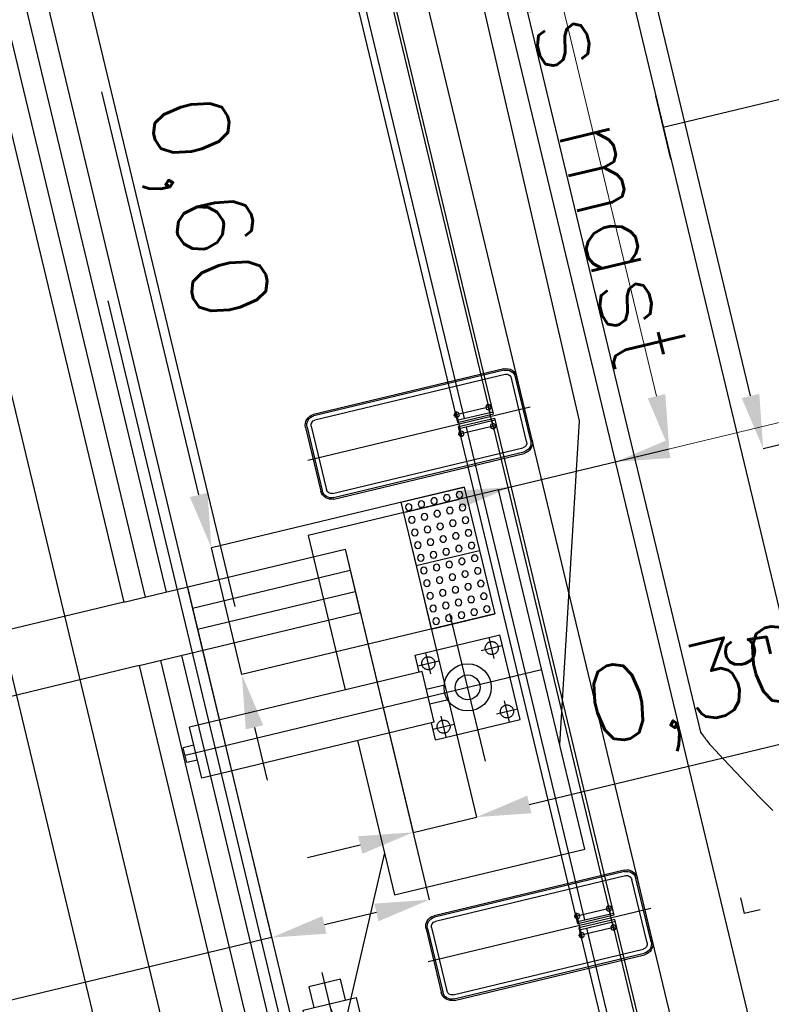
# Model space of a CAD drawing. Header units: millimetres. Extents: x 96940 to 101272, y 432237 to 434659.
# Tile 263 of 398: x 97305.25 to 97308.71, y 433538.09 to 433542.62. Entities that reach past the tile are written whole.
import ezdxf
from ezdxf.enums import TextEntityAlignment as Align

# ---------------------------------------------------------------- set-up
doc = ezdxf.new("R2010")
doc.units = ezdxf.units.MM
for name, pattern in [('CENTER', [35.225022, 22.015639, -4.403128, 4.403128, -4.403128]), ('DASHDOT', [25.4, 12.7, -6.35, 0, -6.35]), ('DASHED', [19.05, 12.7, -6.35])]:
    doc.linetypes.add(name, pattern=pattern)
for name, color, linetype in [('citadis', 7, 'Continuous'), ('Ondergrond_Nieuw_IP', 8, 'Continuous'), ('R_BN_T_N_Citadis', 2, 'Continuous'), ('R_BN_T_N_Halte_Blindengeleidelijn', 9, 'Continuous'), ('R_BN_T_N_Halte_DRI', 7, 'Continuous'), ('R_BN_T_N_Halte_Geleidepad_Markering', 9, 'Continuous'), ('R_BN_T_N_Halte_Geleidepad_Markering-maatvoering', 1, 'Continuous'), ('R_BN_T_N_Halte_Hekwerk', 7, 'Continuous'), ('R_BN_T_N_Halte_Hekwerk over het hele perron', 7, 'Continuous'), ('R_BN_T_N_Halte_Perron', 7, 'Continuous'), ('R_BN_T_N_Halte_Perron-Maatvoering', 7, 'Continuous'), ('R_BN_T_N_Kokersysteem trekput HA.2.340', 7, 'Continuous'), ('R_BN_T_N_Kokersysteem_laagspanning', 2, 'DASHED'), ('R_BN_T_N_Kokersysteem_signaal', 2, 'DASHDOT'), ('R_BN_T_N_Spoor', 3, 'Continuous'), ('R_BN_T_N_Verkanting_Maatvoering', 7, 'Continuous')]:
    doc.layers.add(name, color=color, linetype=linetype)
doc.layers.add('R_BN_N_T_Halte_Dreismast', color=7, linetype='Continuous', lineweight=25)
doc.styles.get("Standard").update_dxf_attribs({"font": 'romans.shx'})
doc.dimstyles.new('RET 1-500', dxfattribs={"dimtxt": 1, "dimasz": 1, "dimexe": 0.3, "dimexo": 0, "dimgap": 0.3, "dimtad": 1, "dimdec": 3, "dimzin": 1, "dimtxsty": 'Standard', "dimcen": 0, "dimclrd": 1, "dimclre": 1, "dimclrt": 7, "dimaunit": 2, "dimadec": 4, "dimazin": 0, "dimtfac": 1, "dimtdec": 3, "dimtofl": 0, "dimtmove": 0, "dimatfit": 0, "dimfxl": 1, "dimarcsym": 0})

# ---------------------------------------------------------------- blocks, each defined once
blk = doc.blocks.new('HA.2.340')
at = {"layer": 'R_BN_T_N_Kokersysteem trekput HA.2.340', "color": 1, "linetype": 'Continuous'}
for p, q in [((0, 0.2167), (0, -0.2167)), ((0.4086, 0), (-0.3776, 0))]:
    blk.add_line(p, q, dxfattribs=at)
at = {"layer": 'R_BN_T_N_Kokersysteem trekput HA.2.340'}
for p, q in [((0.075, 0.176), (-0.075, 0.176)), ((-0.075, 0.125), (-0.075, 0.176)), ((0.075, 0.125), (0.075, 0.176)), ((-0.075, -0.125), (-0.075, -0.176)), ((0.075, -0.125), (0.075, -0.176)), ((0.075, -0.176), (-0.075, -0.176))]:
    blk.add_line(p, q, dxfattribs=at)
blk.add_lwpolyline([(-0.23, -0.125), (0.23, -0.125), (0.23, 0.125), (-0.23, 0.125)], close=True, dxfattribs=at)
for points in [[(-0.23, -0.075), (-0.3275, -0.075), (-0.3275, 0.075), (-0.23, 0.075)], [(0.23, -0.075), (0.3275, -0.075), (0.3275, 0.075), (0.23, 0.075)]]:
    blk.add_lwpolyline(points, dxfattribs=at)
blk = doc.blocks.new('*U32')
at = {"layer": 'R_BN_T_N_Citadis', "color": 9}
for p, q in [((-31.2308, 1.2), (-31.3058, 1.2)), ((-31.3058, 1.125), (-31.3058, 1.2)), ((-27.8513, 0.7175), (-27.5513, 0.7175)), ((-27.7013, -0.7175), (-27.7013, 0.7175))]:
    blk.add_line(p, q, dxfattribs=at)
at = {"layer": 'R_BN_T_N_Citadis', "color": 9, "linetype": 'Continuous'}
for p, q in [((-30.4988, 1.1783), (-30.5099, 1.1729)), ((-30.4874, 1.1832), (-30.4988, 1.1783)), ((-30.4874, 1.1832), (-30.4761, 1.1878)), ((-30.4761, 1.1878), (-30.4749, 1.1882)), ((-30.4749, 1.1882), (-30.4692, 1.1904)), ((-30.4692, 1.1904), (-30.4613, 1.1935)), ((-30.4613, 1.1935), (-30.461, 1.1936)), ((-30.461, 1.1936), (-30.4592, 1.1944)), ((-30.4592, 1.1944), (-30.4575, 1.1952)), ((-30.4575, 1.1952), (-30.4476, 1.2)), ((-30.4476, 1.2), (-24.754, 1.2)), ((-30.5208, 1.1671), (-30.5922, 1.127)), ((-30.5099, 1.1729), (-30.5208, 1.1671)), ((-30.5922, 1.127), (-30.6634, 1.0863)), ((-30.8007, 1.0062), (-30.7342, 1.0452)), ((-30.6634, 1.0863), (-30.7342, 1.0452)), ((-30.856, 0.973), (-30.8007, 1.0062)), ((-30.8751, 0.9615), (-30.856, 0.9729)), ((-30.8567, 0.9725), (-30.856, 0.973))]:
    blk.add_line(p, q, dxfattribs=at)
at = {"layer": 'R_BN_T_N_Citadis', "color": 9, "linetype": 'Continuous', "width": 0.933333}
blk.add_text('5', height=0.2, rotation=180, dxfattribs=at).set_placement((-30.0517, 0.9037), align=Align.MIDDLE_LEFT)
blk = doc.blocks.new('FUNDERINGSVOET_KLEIN')
at = {"layer": 'R_BN_T_N_Halte_Hekwerk over het hele perron', "color": 1, "ltscale": 0.5}
for p, q in [((-0.15, 0), (0.15, 0)), ((-0.15, -0.007), (0.15, -0.007)), ((-0.15, -0.0263), (0.15, -0.0263)), ((-0.2, -0.95), (-0.2, -0.05)), ((-0.193, -0.95), (-0.193, -0.05)), ((-0.1737, -0.95), (-0.1737, -0.05)), ((0.1737, -0.05), (0.1737, -0.95)), ((0.193, -0.05), (0.193, -0.95)), ((0.2, -0.05), (0.2, -0.95)), ((0.15, -0.9737), (-0.15, -0.9737)), ((0.15, -0.993), (-0.15, -0.993)), ((0.15, -1), (-0.15, -1))]:
    blk.add_line(p, q, dxfattribs=at)
at = {"layer": 'R_BN_T_N_Halte_Hekwerk over het hele perron', "color": 1, "ltscale": 0.1}
for p, q in [((0, 0.0269), (0, -1.0262)), ((-0.06, -0.16), (0.06, -0.16)), ((-0.045, -0.145), (-0.045, -0.325)), ((0.045, -0.145), (0.045, -0.325)), ((-0.06, -0.31), (0.06, -0.31))]:
    blk.add_line(p, q, dxfattribs=at)
for centre in [(-0.045, -0.16), (0.045, -0.16), (-0.045, -0.31), (0.045, -0.31)]:
    blk.add_circle(centre, 0.012, dxfattribs=at)
at = {"layer": 'R_BN_T_N_Halte_Hekwerk over het hele perron', "color": 1, "ltscale": 0.5}
for centre, radius, start, end in [((-0.15, -0.05), 0.05, 90, 180), ((-0.15, -0.05), 0.043, 90, 180), ((-0.15, -0.05), 0.0237, 90, 180), ((0.15, -0.05), 0.05, 0, 90), ((0.15, -0.05), 0.043, 0, 90), ((0.15, -0.05), 0.0237, 0, 90), ((-0.15, -0.95), 0.05, 180, 270), ((-0.15, -0.95), 0.043, 180, 270), ((-0.15, -0.95), 0.0237, 180, 270), ((0.15, -0.95), 0.05, 270, 0), ((0.15, -0.95), 0.043, 270, 0), ((0.15, -0.95), 0.0237, 270, 0)]:
    blk.add_arc(centre, radius, start, end, dxfattribs=at)
blk = doc.blocks.new('DREIS')
at = {"layer": 'R_BN_N_T_Halte_Dreismast', "color": 1, "linetype": 'DASHED', "ltscale": 5}
for p, q in [((0, 0.85), (0, -0.85)), ((0.9, 0.85), (0, 0.85)), ((0.9, 0.12), (0.9, 0.85)), ((0.9, -0.85), (0.9, -0.12)), ((0, -0.85), (0.9, -0.85))]:
    blk.add_line(p, q, dxfattribs=at)
at = {"layer": 'R_BN_N_T_Halte_Dreismast', "color": 1, "linetype": 'CENTER', "ltscale": 0.2}
for p, q in [((0.35, 0.35), (0.35, -0.35)), ((1.6872, 0), (0, 0))]:
    blk.add_line(p, q, dxfattribs=at)
at = {"layer": 'R_BN_N_T_Halte_Dreismast'}
for p, q in [((0.15, 0.2), (0.15, -0.2)), ((0.55, 0.2), (0.15, 0.2)), ((0.2, 0.2), (0.2, 0.1)), ((0.55, 0.2), (0.55, 0.12)), ((0.5372, 0.12), (1.6368, 0.12)), ((0.5372, 0.12), (0.5372, -0.12)), ((1.6368, 0.12), (1.6368, -0.12)), ((0.45, 0.035), (0.5372, 0.035)), ((1.6368, 0.035), (1.6872, 0.035)), ((1.6872, 0.035), (1.6872, -0.035)), ((0.45, -0.035), (0.5372, -0.035)), ((1.6368, -0.035), (1.6872, -0.035)), ((0.5372, -0.12), (1.6368, -0.12)), ((0.55, -0.12), (0.55, -0.2)), ((0.55, -0.2), (0.15, -0.2))]:
    blk.add_line(p, q, dxfattribs=at)
at = {"layer": 'R_BN_N_T_Halte_Dreismast', "color": 1, "linetype": 'CENTER', "ltscale": 0.02}
for p, q in [((0.5, 0.2), (0.5, 0.1)), ((0.25, 0.15), (0.15, 0.15)), ((0.55, 0.15), (0.45, 0.15)), ((0.2, -0.1), (0.2, -0.2)), ((0.5, -0.1), (0.5, -0.2)), ((0.25, -0.15), (0.15, -0.15)), ((0.55, -0.15), (0.45, -0.15))]:
    blk.add_line(p, q, dxfattribs=at)
for centre in [(0.2, 0.15), (0.5, 0.15), (0.2, -0.15), (0.5, -0.15)]:
    blk.add_circle(centre, 0.03, dxfattribs=at)
at = {"layer": 'R_BN_N_T_Halte_Dreismast'}
for radius in [0.1085, 0.0571]:
    blk.add_circle((0.35, 0), radius, dxfattribs=at)
blk = doc.blocks.new('Markering geleidepad')
at = {"layer": 'R_BN_T_N_Halte_Geleidepad_Markering'}
for p, q in [((0, 0.3), (0.3, 0.3)), ((0, 0.3), (0, 0)), ((0, 0.3), (0.3, 0.3)), ((0.3, 0.3), (0.3, 0)), ((0.3, 0.3), (0.3, 0)), ((0.3, 0.3), (0.3, 0)), ((0, 0), (0.3, 0))]:
    blk.add_line(p, q, dxfattribs=at)
for centre in [(0.03, 0.27), (0.09, 0.27), (0.15, 0.27), (0.21, 0.27), (0.27, 0.27), (0.03, 0.21), (0.09, 0.21), (0.15, 0.21), (0.21, 0.21), (0.27, 0.21), (0.03, 0.15), (0.09, 0.15), (0.15, 0.15), (0.21, 0.15), (0.27, 0.15), (0.03, 0.09), (0.09, 0.09), (0.15, 0.09), (0.21, 0.09), (0.27, 0.09), (0.03, 0.03), (0.09, 0.03), (0.15, 0.03), (0.21, 0.03), (0.27, 0.03)]:
    blk.add_circle(centre, 0.015, dxfattribs=at)
blk = doc.blocks.new('*D177')
at = {"layer": 'Defpoints', "color": 0, "transparency": 16777216}
for p in [(97296.6348, 433569.8182), (97251.8443, 433559.0453), (97321.432, 433466.7187)]:
    blk.add_point(p, dxfattribs=at)
at = {"layer": 'R_BN_T_N_Verkanting_Maatvoering', "color": 1, "lineweight": -2, "transparency": 16777216}
for p, q in [((97296.6348, 433569.8182), (97251.5526, 433558.9751)), ((97276.4076, 433456.9181), (97252.0781, 433558.073)), ((97321.432, 433466.7187), (97276.3498, 433455.8757))]:
    blk.add_line(p, q, dxfattribs=at)
at = {"layer": 'R_BN_T_N_Verkanting_Maatvoering', "color": 1, "transparency": 16777216}
for points in [[(97252.2402, 433558.112), (97251.9161, 433558.034), (97251.8443, 433559.0453)], [(97276.5696, 433456.9571), (97276.2455, 433456.8791), (97276.6414, 433455.9458)]]:
    blk.add_solid(points, dxfattribs=at)
at = {"layer": 'R_BN_T_N_Verkanting_Maatvoering', "color": 7, "transparency": 16777216, "insert": (97262.7953, 433517.6477), "char_height": 1, "attachment_point": 5, "rotation": 283.5237}
blk.add_mtext('In deze zone 1cm verkanting toepassen', dxfattribs=at)
blk = doc.blocks.new('*D294')
at = {"layer": 'Defpoints', "color": 0, "transparency": 16777216}
for p in [(97300.8515, 433571.4174), (97300.0661, 433571.2288), (97307.4559, 433540.4572)]:
    blk.add_point(p, dxfattribs=at)
at = {"layer": 'R_BN_T_N_Halte_Perron-Maatvoering', "color": 1, "lineweight": -2, "transparency": 16777216}
for p, q in [((97300.0661, 433571.2288), (97300.8515, 433571.4174)), ((97307.4559, 433540.4572), (97308.2412, 433540.6458))]:
    blk.add_line(p, q, dxfattribs=at)
at = {"layer": 'R_BN_T_N_Halte_Perron-Maatvoering', "color": 1, "lineweight": 9, "transparency": 16777216}
blk.add_line((97308.1829, 433540.8888), (97300.9098, 433571.1743), dxfattribs=at)
at = {"layer": 'R_BN_T_N_Halte_Perron-Maatvoering', "color": 1, "transparency": 16777216}
for points in [[(97300.9504, 433571.184), (97300.8693, 433571.1645), (97300.8515, 433571.4174)], [(97308.2234, 433540.8986), (97308.1424, 433540.8791), (97308.2412, 433540.6458)]]:
    blk.add_solid(points, dxfattribs=at)
at = {"layer": 'R_BN_T_N_Halte_Perron-Maatvoering', "color": 7, "transparency": 16777216, "insert": (97306.6069, 433548.7719), "char_height": 0.35, "attachment_point": 5, "rotation": 283.5038}
blk.add_mtext('31,65', dxfattribs=at)
blk = doc.blocks.new('*D295')
at = {"layer": 'Defpoints', "color": 0, "transparency": 16777216}
for p in [(97307.9948, 433540.5866), (97307.9948, 433540.5866), (97307.5135, 433540.471)]:
    blk.add_point(p, dxfattribs=at)
at = {"layer": 'R_BN_T_N_Halte_Perron-Maatvoering', "color": 1, "lineweight": 9, "transparency": 16777216}
for p, q in [((97308.2379, 433540.6449), (97310.3238, 433541.1459)), ((97307.5135, 433540.471), (97307.9948, 433540.5866)), ((97307.2704, 433540.4126), (97307.0273, 433540.3542))]:
    blk.add_line(p, q, dxfattribs=at)
at = {"layer": 'R_BN_T_N_Halte_Perron-Maatvoering', "color": 1, "lineweight": -2, "transparency": 16777216}
for p, q in [((97307.9948, 433540.5866), (97307.9948, 433540.5866)), ((97307.5135, 433540.471), (97307.5135, 433540.471))]:
    blk.add_line(p, q, dxfattribs=at)
at = {"layer": 'R_BN_T_N_Halte_Perron-Maatvoering', "color": 1, "transparency": 16777216}
for points in [[(97308.2281, 433540.6855), (97308.2476, 433540.6044), (97307.9948, 433540.5866)], [(97307.2606, 433540.4531), (97307.2801, 433540.3721), (97307.5135, 433540.471)]]:
    blk.add_solid(points, dxfattribs=at)
at = {"layer": 'R_BN_T_N_Halte_Perron-Maatvoering', "color": 7, "transparency": 16777216, "insert": (97309.636, 433541.2978), "char_height": 0.35, "attachment_point": 5, "rotation": 13.5038}
blk.add_mtext('0,50', dxfattribs=at)
blk = doc.blocks.new('*D318')
at = {"layer": 'Defpoints', "color": 0, "transparency": 16777216}
for p in [(97307.9754, 433573.1282), (97332.3871, 433507.0067), (97324.3197, 433505.0693)]:
    blk.add_point(p, dxfattribs=at)
at = {"layer": 'R_BN_T_N_Halte_Perron-Maatvoering', "color": 1, "lineweight": -2, "transparency": 16777216}
for p, q in [((97307.9754, 433573.1282), (97316.0428, 433575.0655)), ((97324.3197, 433505.0693), (97332.3871, 433507.0067))]:
    blk.add_line(p, q, dxfattribs=at)
at = {"layer": 'R_BN_T_N_Halte_Perron-Maatvoering', "color": 1, "lineweight": 9, "transparency": 16777216}
blk.add_line((97316.1012, 433574.8225), (97332.3287, 433507.2498), dxfattribs=at)
at = {"layer": 'R_BN_T_N_Halte_Perron-Maatvoering', "color": 1, "transparency": 16777216}
for points in [[(97316.1417, 433574.8322), (97316.0606, 433574.8127), (97316.0428, 433575.0655)], [(97332.3692, 433507.2595), (97332.2882, 433507.24), (97332.3871, 433507.0067)]]:
    blk.add_solid(points, dxfattribs=at)
at = {"layer": 'R_BN_T_N_Halte_Perron-Maatvoering', "color": 7, "transparency": 16777216, "insert": (97324.0374, 433542.9531), "char_height": 0.35, "attachment_point": 5, "rotation": 283.5038}
blk.add_mtext('70.00', dxfattribs=at)
blk = doc.blocks.new('*D374')
at = {"layer": 'Defpoints', "color": 0, "transparency": 16777216}
for p in [(97305.3314, 433565.2952), (97302.8949, 433564.7101), (97311.1102, 433541.2319)]:
    blk.add_point(p, dxfattribs=at)
at = {"layer": 'R_BN_T_N_Halte_Geleidepad_Markering-maatvoering', "color": 1, "lineweight": -2, "transparency": 16777216}
for p, q in [((97305.3314, 433565.2952), (97302.8949, 433564.7101)), ((97308.6153, 433540.8899), (97302.9533, 433564.467)), ((97311.1102, 433541.2319), (97308.6737, 433540.6468))]:
    blk.add_line(p, q, dxfattribs=at)
at = {"layer": 'R_BN_T_N_Halte_Geleidepad_Markering-maatvoering', "color": 1, "transparency": 16777216}
for points in [[(97302.9938, 433564.4767), (97302.9127, 433564.4572), (97302.8949, 433564.7101)], [(97308.6558, 433540.8996), (97308.5748, 433540.8801), (97308.6737, 433540.6468)]]:
    blk.add_solid(points, dxfattribs=at)
at = {"layer": 'R_BN_T_N_Halte_Geleidepad_Markering-maatvoering', "color": 7, "transparency": 16777216, "insert": (97306.1573, 433552.4455), "char_height": 0.35, "attachment_point": 5, "rotation": 283.5038}
blk.add_mtext('24,75', dxfattribs=at)
blk = doc.blocks.new('*D417')
at = {"layer": 'Defpoints', "color": 0, "transparency": 16777216}
for p in [(97298.32, 433570.8094), (97295.8834, 433570.2243), (97305.7331, 433539.9406)]:
    blk.add_point(p, dxfattribs=at)
at = {"layer": 'R_BN_T_N_Halte_Geleidepad_Markering-maatvoering', "color": 1, "lineweight": -2, "transparency": 16777216}
for p, q in [((97298.32, 433570.8094), (97295.8834, 433570.2243)), ((97303.2382, 433539.5985), (97295.9418, 433569.9812)), ((97305.7331, 433539.9406), (97303.2966, 433539.3554))]:
    blk.add_line(p, q, dxfattribs=at)
at = {"layer": 'R_BN_T_N_Halte_Geleidepad_Markering-maatvoering', "color": 1, "transparency": 16777216}
for points in [[(97295.9823, 433569.9909), (97295.9013, 433569.9715), (97295.8834, 433570.2243)], [(97303.2787, 433539.6083), (97303.1977, 433539.5888), (97303.2966, 433539.3554)]]:
    blk.add_solid(points, dxfattribs=at)
at = {"layer": 'R_BN_T_N_Halte_Geleidepad_Markering-maatvoering', "color": 7, "transparency": 16777216, "insert": (97300.3601, 433552.9035), "char_height": 0.35, "attachment_point": 5, "rotation": 283.5038}
blk.add_mtext('31,75', dxfattribs=at)
blk = doc.blocks.new('*D431')
at = {"layer": 'Defpoints', "color": 0, "transparency": 16777216}
for p in [(97305.7331, 433539.9406), (97305.8032, 433539.6489), (97304.0101, 433539.5268)]:
    blk.add_point(p, dxfattribs=at)
at = {"layer": 'R_BN_T_N_Halte_Geleidepad_Markering-maatvoering', "color": 1, "lineweight": -2, "transparency": 16777216}
for p, q in [((97303.9517, 433539.7699), (97303.4146, 433542.0063)), ((97305.7331, 433539.9406), (97304.0101, 433539.5268)), ((97305.8032, 433539.6489), (97304.0801, 433539.2351)), ((97304.0801, 433539.2351), (97304.0101, 433539.5268)), ((97304.1385, 433538.992), (97304.1969, 433538.7489))]:
    blk.add_line(p, q, dxfattribs=at)
at = {"layer": 'R_BN_T_N_Halte_Geleidepad_Markering-maatvoering', "color": 1, "transparency": 16777216}
for points in [[(97303.9922, 433539.7796), (97303.9112, 433539.7602), (97304.0101, 433539.5268)], [(97304.179, 433539.0017), (97304.098, 433538.9823), (97304.0801, 433539.2351)]]:
    blk.add_solid(points, dxfattribs=at)
at = {"layer": 'R_BN_T_N_Halte_Geleidepad_Markering-maatvoering', "color": 7, "transparency": 16777216, "insert": (97303.9538, 433541.0816), "char_height": 0.35, "attachment_point": 5, "rotation": 283.5038}
blk.add_mtext('{\\Famgdt;o} 0,30', dxfattribs=at)
blk = doc.blocks.new('*D429')
at = {"layer": 'Defpoints', "color": 0, "transparency": 16777216}
for p in [(97307.2984, 433540.4708), (97306.1351, 433540.1914), (97307.4385, 433539.8873)]:
    blk.add_point(p, dxfattribs=at)
at = {"layer": 'R_BN_T_N_Halte_Geleidepad_Markering-maatvoering', "color": 1, "lineweight": -2, "transparency": 16777216}
for p, q in [((97306.0767, 433540.4345), (97305.6311, 433542.2901)), ((97307.2984, 433540.4708), (97306.1351, 433540.1914)), ((97306.2752, 433539.608), (97306.1351, 433540.1914)), ((97307.4385, 433539.8873), (97306.2752, 433539.608)), ((97306.3336, 433539.3649), (97306.392, 433539.1218))]:
    blk.add_line(p, q, dxfattribs=at)
at = {"layer": 'R_BN_T_N_Halte_Geleidepad_Markering-maatvoering', "color": 1, "transparency": 16777216}
for points in [[(97306.1173, 433540.4442), (97306.0362, 433540.4248), (97306.1351, 433540.1914)], [(97306.3741, 433539.3746), (97306.2931, 433539.3552), (97306.2752, 433539.608)]]:
    blk.add_solid(points, dxfattribs=at)
at = {"layer": 'R_BN_T_N_Halte_Geleidepad_Markering-maatvoering', "color": 7, "transparency": 16777216, "insert": (97306.0788, 433541.7462), "char_height": 0.35, "attachment_point": 5, "rotation": 283.5038}
blk.add_mtext('0,60', dxfattribs=at)
blk = doc.blocks.new('*D430')
at = {"layer": 'Defpoints', "color": 0, "transparency": 16777216}
for p in [(97306.75, 433540.1848), (97306.0248, 433540.0106), (97306.4122, 433538.3974)]:
    blk.add_point(p, dxfattribs=at)
at = {"layer": 'R_BN_T_N_Halte_Geleidepad_Markering-maatvoering', "color": 1, "lineweight": -2, "transparency": 16777216}
for p, q in [((97306.75, 433540.1848), (97307.1374, 433538.5716)), ((97306.0248, 433540.0106), (97306.4122, 433538.3974)), ((97306.8943, 433538.5132), (97306.6553, 433538.4558)), ((97306.4122, 433538.3974), (97303.6864, 433537.7428))]:
    blk.add_line(p, q, dxfattribs=at)
at = {"layer": 'R_BN_T_N_Halte_Geleidepad_Markering-maatvoering', "color": 1, "transparency": 16777216}
for points in [[(97306.8846, 433538.5537), (97306.9041, 433538.4727), (97307.1374, 433538.5716)], [(97306.6456, 433538.4963), (97306.665, 433538.4153), (97306.4122, 433538.3974)]]:
    blk.add_solid(points, dxfattribs=at)
at = {"layer": 'R_BN_T_N_Halte_Geleidepad_Markering-maatvoering', "color": 7, "transparency": 16777216, "insert": (97304.2302, 433538.1905), "char_height": 0.35, "attachment_point": 5, "rotation": 13.5038}
blk.add_mtext('0,75', dxfattribs=at)
blk = doc.blocks.new('*D432')
at = {"layer": 'Defpoints', "color": 0, "transparency": 16777216}
for p in [(97305.8032, 433539.6489), (97313.3314, 433508.3007), (97310.9253, 433507.7229)]:
    blk.add_point(p, dxfattribs=at)
at = {"layer": 'R_BN_T_N_Halte_Geleidepad_Markering-maatvoering', "color": 1, "lineweight": -2, "transparency": 16777216}
for p, q in [((97305.8032, 433539.6489), (97303.397, 433539.071)), ((97303.4554, 433538.828), (97310.8669, 433507.966)), ((97313.3314, 433508.3007), (97310.9253, 433507.7229))]:
    blk.add_line(p, q, dxfattribs=at)
at = {"layer": 'R_BN_T_N_Halte_Geleidepad_Markering-maatvoering', "color": 1, "transparency": 16777216}
for points in [[(97303.4959, 433538.8377), (97303.4149, 433538.8182), (97303.397, 433539.071)], [(97310.9074, 433507.9757), (97310.8264, 433507.9562), (97310.9253, 433507.7229)]]:
    blk.add_solid(points, dxfattribs=at)
at = {"layer": 'R_BN_T_N_Halte_Geleidepad_Markering-maatvoering', "color": 7, "transparency": 16777216, "insert": (97310.1052, 433512.4581), "char_height": 0.35, "attachment_point": 5, "rotation": 283.5038}
blk.add_mtext('32,24', dxfattribs=at)
blk = doc.blocks.new('*D568')
at = {"layer": 'Defpoints', "color": 0, "transparency": 16777216}
for p in [(97312.9132, 433574.314), (97305.8363, 433572.6145), (97313.226, 433541.8429)]:
    blk.add_point(p, dxfattribs=at)
at = {"layer": 'R_BN_T_N_Halte_Perron-Maatvoering', "color": 1, "lineweight": -2, "transparency": 16777216}
for p, q in [((97305.8363, 433572.6145), (97312.9132, 433574.314)), ((97313.226, 433541.8429), (97320.3029, 433543.5424))]:
    blk.add_line(p, q, dxfattribs=at)
at = {"layer": 'R_BN_T_N_Halte_Perron-Maatvoering', "color": 1, "lineweight": 9, "transparency": 16777216}
blk.add_line((97320.2446, 433543.7855), (97312.9715, 433574.0709), dxfattribs=at)
at = {"layer": 'R_BN_T_N_Halte_Perron-Maatvoering', "color": 1, "transparency": 16777216}
for points in [[(97313.012, 433574.0806), (97312.931, 433574.0611), (97312.9132, 433574.314)], [(97320.2851, 433543.7952), (97320.204, 433543.7757), (97320.3029, 433543.5424)]]:
    blk.add_solid(points, dxfattribs=at)
at = {"layer": 'R_BN_T_N_Halte_Perron-Maatvoering', "color": 7, "transparency": 16777216, "insert": (97319.5337, 433548.0659), "char_height": 0.35, "attachment_point": 5, "rotation": 283.5038}
blk.add_mtext('31,65', dxfattribs=at)
blk = doc.blocks.new('*D569')
at = {"layer": 'Defpoints', "color": 0, "transparency": 16777216}
for p in [(97315.0817, 433574.8347), (97306.0307, 433572.6612), (97314.5883, 433537.0269)]:
    blk.add_point(p, dxfattribs=at)
at = {"layer": 'R_BN_T_N_Halte_Perron-Maatvoering', "color": 1, "lineweight": -2, "transparency": 16777216}
for p, q in [((97306.0307, 433572.6612), (97315.0817, 433574.8347)), ((97314.5883, 433537.0269), (97323.6392, 433539.2005))]:
    blk.add_line(p, q, dxfattribs=at)
at = {"layer": 'R_BN_T_N_Halte_Perron-Maatvoering', "color": 1, "lineweight": 9, "transparency": 16777216}
blk.add_line((97323.5809, 433539.4436), (97315.1401, 433574.5917), dxfattribs=at)
at = {"layer": 'R_BN_T_N_Halte_Perron-Maatvoering', "color": 1, "transparency": 16777216}
for points in [[(97315.1806, 433574.6014), (97315.0996, 433574.5819), (97315.0817, 433574.8347)], [(97323.6214, 433539.4533), (97323.5404, 433539.4338), (97323.6392, 433539.2005)]]:
    blk.add_solid(points, dxfattribs=at)
at = {"layer": 'R_BN_T_N_Halte_Perron-Maatvoering', "color": 7, "transparency": 16777216, "insert": (97322.8365, 433543.8635), "char_height": 0.35, "attachment_point": 5, "rotation": 283.5038}
blk.add_mtext('36,65', dxfattribs=at)
blk = doc.blocks.new('*D575')
at = {"layer": 'Defpoints', "color": 0, "transparency": 16777216}
for p in [(97307.0417, 433540.2548), (97306.75, 433540.1848), (97307.3546, 433538.9518)]:
    blk.add_point(p, dxfattribs=at)
at = {"layer": 'R_BN_T_N_Halte_Geleidepad_Markering-maatvoering', "color": 1, "lineweight": -2, "transparency": 16777216}
for p, q in [((97307.0417, 433540.2548), (97307.3546, 433538.9518)), ((97306.75, 433540.1848), (97307.0629, 433538.8818)), ((97307.5977, 433539.0102), (97309.0725, 433539.3644)), ((97307.0629, 433538.8818), (97307.3546, 433538.9518)), ((97306.8198, 433538.8234), (97306.5768, 433538.765))]:
    blk.add_line(p, q, dxfattribs=at)
at = {"layer": 'R_BN_T_N_Halte_Geleidepad_Markering-maatvoering', "color": 1, "transparency": 16777216}
for points in [[(97307.588, 433539.0507), (97307.6075, 433538.9697), (97307.3546, 433538.9518)], [(97306.8101, 433538.8639), (97306.8296, 433538.7829), (97307.0629, 433538.8818)]]:
    blk.add_solid(points, dxfattribs=at)
at = {"layer": 'R_BN_T_N_Halte_Geleidepad_Markering-maatvoering', "color": 7, "transparency": 16777216, "insert": (97308.3846, 433539.5163), "char_height": 0.35, "attachment_point": 5, "rotation": 13.5038}
blk.add_mtext('0,30', dxfattribs=at)

msp = doc.modelspace()

# ---------------------------------------------------------------- hatches: boundary and pattern name
at = {"layer": 'Ondergrond_Nieuw_IP'}
h = msp.add_hatch(dxfattribs=at)
h.set_pattern_fill('DSV5_19', color=256, scale=0.5, style=0)
h.set_pattern_definition([(160.346175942, (0.4395, 0.23445), (-4.499999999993, 1.499999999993), [0.17415, -22.124953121]), (57.99461679, (0.1875, 1.10155), (4.49999999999, 7.500000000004), [0.221115, -13.929856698]), (139.76364169, (1.3761, 1.23405), (-9.000000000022, 7.499999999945), [0.1512, -25.392879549]), (90, (1.376, 1.0564), (-1.5, 9e-17), [0.177555, -1.322445]), (5.856013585, (1.15425, 0.498), (43.4999999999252, 4.5000000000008), [0.22965, -58.5772373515]), (102.200468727, (1.44735, 0.22275), (-7.4999999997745, 34.5000000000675), [0.3057, -56.4767796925]), (130.601294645, (0.94335, 0.3516), (-1.5, 1.5), [0.162, -13.667316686]), (114.44395478, (0.7676, 1.1074), (-1.499999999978, 3.00000000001), [0.2124, -17.9121689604]), (155.376435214, (0.67965, 1.3008), (-16.499999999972, 7.49999999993), [0.15465, -39.446486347]), (28.810793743, (1.1985, 0.9588), (13.499999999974, 7.499999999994), [0.202635, -34.0355016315]), (173.884496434, (0.6328, 0.8965), (-28.499999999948, 2.999999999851), [0.33, -41.910383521]), (157.166345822, (0.3339, 0.08763), (-17.99999999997, 7.500000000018), [0.19695, -30.726342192]), (11.309932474, (0.7207, 0.45117), (6, 1.5), [0.11951, -7.5290192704]), (17.878696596, (0.30465, 1.2891), (4.4999999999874, 1.500000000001), [0.24645, -48.6130424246]), (154.653824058, (1.1985, 0.9588), (-25.49999999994, 12.000000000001), [0.1866, -31.3490940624]), (175.601294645, (1.09575, 0.3399), (-1.499999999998, 4e-14), [0.15285, -19.4047572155]), (40.601294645, (0.6387, 0.8907), (1.499999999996, 1.5), [0.108045, -13.721271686]), (51.842773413, (1.03125, 1.04535), (10.499999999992, 13.500000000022), [0.3639, -26.342840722]), (72.255328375, (0.72075, 0.9609), (10.499999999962, 32.999999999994), [0.15375, -39.219464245]), (54.162347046, (0.33405, 0.087885), (7.499999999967, 10.499999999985), [0.18045, -33.124954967]), (69.44395478, (0.54495, 0.10547), (1.499999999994, 4.500000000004), [0.25035, -12.565655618]), (69.67686317, (1.09575, 0.3399), (10.4999999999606, 28.4999999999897), [0.16875, -43.0197901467]), (21.447736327, (1.16595, 0.11133), (7.499999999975, 3.0000000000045), [0.30255, -44.8222768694]), (9.46232221, (0.8847, 0.06445), (7.5, 1.5), [0.28515, -8.8389937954]), (51.709836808, (0.63285, 0.3399), (16.4999999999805, 21.000000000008), [0.14184, -36.1693153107]), (124.508522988, (0.3045, 0.9315), (-13.500000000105, 19.499999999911), [0.2064, -28.9183317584]), (47.489552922, (0.1524, 0.1641), (14.999999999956, 16.50000000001), [0.18255, -24.235680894]), (173.018942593, (0.88485, 0.064575), (-61.4999999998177, 7.500000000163), [0.33645, -73.712520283])])
h.paths.add_polyline_path([(97330.26984, 433506.62984), (97346.51407, 433510.53089), (97346.30391, 433511.40601), (97330.9348, 433507.71512), (97310.85477, 433591.32985, -0.0596941), (97309.22114, 433605.2962), (97308.95039, 433605.17041, -0.0039806), (97308.32141, 433604.88426, 0.0579611), (97309.97965, 433591.11969)])

# ---------------------------------------------------------------- linework, layer by layer
at = {"layer": 'R_BN_T_N_Halte_Blindengeleidelijn', "ltscale": 0.01}
for p, q in [((97299.52159, 433565.80575), (97305.7331, 433539.94059)), ((97299.61883, 433565.8291), (97305.83034, 433539.96394)), ((97299.72529, 433565.81405), (97305.92757, 433539.98729)), ((97299.82252, 433565.8374), (97306.09486, 433539.71893)), ((97306.09486, 433539.71893), (97313.61389, 433508.40916)), ((97305.90039, 433539.67223), (97313.42864, 433508.32405)), ((97305.99762, 433539.69558), (97313.51665, 433508.38581)), ((97305.80315, 433539.64888), (97313.3314, 433508.3007))]:
    msp.add_line(p, q, dxfattribs=at)
at = {"layer": 'R_BN_T_N_Halte_Blindengeleidelijn'}
for p, q in [((97305.7331, 433539.94059), (97306.75001, 433540.1848)), ((97306.75001, 433540.1848), (97306.82007, 433539.89309)), ((97306.04816, 433539.9134), (97306.77336, 433540.08756)), ((97306.07151, 433539.81617), (97306.79672, 433539.99033)), ((97305.80315, 433539.64888), (97306.82007, 433539.89309))]:
    msp.add_line(p, q, dxfattribs=at)
at = {"layer": 'R_BN_T_N_Halte_Geleidepad_Markering-maatvoering', "color": 1}
for p, q in [((97307.07644, 433544.01506), (97307.8274, 433540.77522)), ((97307.8274, 433540.77522), (97307.73729, 433539.28556))]:
    msp.add_line(p, q, dxfattribs=at)
at = {"layer": 'R_BN_T_N_Halte_Hekwerk', "color": 7}
for p, q in [((97307.29899, 433540.78593), (97306.75433, 433543.05394)), ((97306.87101, 433543.08196), (97307.41568, 433540.81395)), ((97307.26496, 433540.77775), (97307.43026, 433540.81745)), ((97307.4396, 433540.77856), (97307.2743, 433540.73886)), ((97307.853, 433538.47902), (97307.30833, 433540.74703)), ((97307.42502, 433540.77505), (97307.96968, 433538.50704)), ((97307.81897, 433538.47084), (97307.98427, 433538.51054)), ((97307.99361, 433538.47165), (97307.82831, 433538.43195)), ((97308.407, 433536.17211), (97307.86234, 433538.44012)), ((97307.97902, 433538.46814), (97308.52369, 433536.20013))]:
    msp.add_line(p, q, dxfattribs=at)
for points in [[(97307.4326, 433540.80773), (97306.88326, 433543.09519), (97306.71796, 433543.05549), (97307.2673, 433540.76803)], [(97307.8213, 433538.46112), (97307.27197, 433540.74858), (97307.43727, 433540.78828), (97307.9866, 433538.50082)], [(97308.5406, 433536.19391), (97307.99127, 433538.48137), (97307.82597, 433538.44167), (97308.3753, 433536.15421)]]:
    msp.add_lwpolyline(points, close=True, dxfattribs=at)
at = {"layer": 'R_BN_T_N_Halte_Perron'}
for p, q in [((97316.9493, 433503.29931), (97300.605, 433571.35817)), ((97316.60898, 433503.21758), (97300.26467, 433571.27644)), ((97314.39201, 433502.68518), (97298.04771, 433570.74403)), ((97314.1003, 433502.61512), (97297.756, 433570.67398))]:
    msp.add_line(p, q, dxfattribs=at)
at = {"layer": 'R_BN_T_N_Halte_Perron-Maatvoering', "color": 1}
msp.add_line((97306.93144, 433538.78695), (97306.4507, 433536.70649), dxfattribs=at)
at = {"layer": 'R_BN_T_N_Kokersysteem_laagspanning', "ltscale": 0.3}
for p, q in [((97298.69003, 433571.41263), (97315.24502, 433502.38147)), ((97312.99631, 433539.37354), (97298.26514, 433535.83586))]:
    msp.add_line(p, q, dxfattribs=at)
at = {"layer": 'R_BN_T_N_Kokersysteem_signaal', "color": 2, "linetype": 'DASHDOT', "ltscale": 0.3}
for p, q in [((97298.45665, 433571.35666), (97315.01163, 433502.3255)), ((97312.81899, 433539.08413), (97298.32118, 433535.60249))]:
    msp.add_line(p, q, dxfattribs=at)
at = {"layer": 'R_BN_T_N_Spoor'}
msp.add_line((97298.82354, 433581.22798), (97322.48681, 433482.69242), dxfattribs=at)

# ---------------------------------------------------------------- block references
at = {"layer": 'citadis', "color": 3, "linetype": 'Continuous', "ltscale": 0.05, "rotation": 103.5038322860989}
msp.add_blockref('*U32', (97302.44311, 433569.22851), dxfattribs=at)
at = {"layer": 'R_BN_T_N_Halte_Blindengeleidelijn', "linetype": 'ByBlock', "lineweight": -2, "ltscale": 0.05, "xscale": -1, "rotation": 103.5038322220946}
for p in [(97307.2984, 433540.47076), (97307.36845, 433540.17905)]:
    msp.add_blockref('Markering geleidepad', p, dxfattribs=at)
at = {"layer": 'R_BN_T_N_Halte_DRI', "color": 6, "linetype": 'Continuous', "ltscale": 0.05, "rotation": 193.5038322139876}
msp.add_blockref('DREIS', (97307.65441, 433539.63066), dxfattribs=at)
at = {"layer": 'R_BN_T_N_Halte_Hekwerk over het hele perron', "xscale": -1, "rotation": 283.5038322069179}
for p in [(97307.57593, 433540.83186), (97308.12993, 433538.52495)]:
    msp.add_blockref('FUNDERINGSVOET_KLEIN', p, dxfattribs=at)
at = {"layer": 'R_BN_T_N_Kokersysteem trekput HA.2.340', "color": 6, "ltscale": 0.05, "xscale": -1, "rotation": 103.4859255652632}
msp.add_blockref('HA.2.340', (97306.73329, 433537.86961), dxfattribs=at)

# ---------------------------------------------------------------- texts
at = {"layer": 'R_BN_T_N_Halte_Geleidepad_Markering-maatvoering', "color": 7, "insert": (97307.85592, 433542.32996), "char_height": 0.35, "attachment_point": 5, "rotation": 283.50383}
msp.add_mtext('DReis mast', dxfattribs=at)

# ---------------------------------------------------------------- dimensions: what is measured, and where the dimension line sits
at = {"layer": 'R_BN_T_N_Halte_Geleidepad_Markering-maatvoering', "color": 1}
for base, p1, p2, angle, picture, middle in [((97295.88342, 433570.22428), (97305.7331, 433539.94059), (97298.31997, 433570.80942), 103.50383, '*D417', (97300.06028, 433552.83153)), ((97302.89489, 433564.71005), (97311.11022, 433541.2319), (97305.33143, 433565.29519), 103.50383, '*D374', (97305.85749, 433552.37354)), ((97306.13512, 433540.1914), (97307.43851, 433539.88734), (97307.2984, 433540.47076), 103.50383, '*D429', (97305.77902, 433541.67424)), ((97307.35464, 433538.95182), (97306.75001, 433540.1848), (97307.04172, 433540.25485), 13.50383, '*D575', (97308.45664, 433539.21646)), ((97306.41221, 433538.39744), (97306.75001, 433540.1848), (97306.02481, 433540.01064), 193.50383, '*D430', (97304.30221, 433537.89072)), ((97310.92527, 433507.72287), (97305.80315, 433539.64888), (97313.3314, 433508.3007), 283.50383, '*D432', (97309.80539, 433512.38615))]:
    dim = msp.add_linear_dim(base=base, p1=p1, p2=p2, angle=angle, dimstyle='RET 1-500', override={"dimtxt": 0.35, "dimasz": 0.25, "dimexe": 0, "dimgap": 0.1, "dimdec": 2, "dimzin": 0, "dimtofl": 1, "dimatfit": 2}, dxfattribs=at)
    dim.commit()
    dim.dimension.update_dxf_attribs({"geometry": picture, "text_midpoint": middle, "dimtype": 161})
dim = msp.add_linear_dim(base=(97304.01005, 433539.5268), p1=(97305.80315, 433539.64888), p2=(97305.7331, 433539.94059), angle=103.50383, text='{\\Famgdt;o} <>', dimstyle='RET 1-500', override={"dimtxt": 0.35, "dimasz": 0.25, "dimexe": 0, "dimgap": 0.1, "dimdec": 2, "dimzin": 0, "dimtofl": 1, "dimatfit": 2}, dxfattribs=at)
dim.commit()
dim.dimension.update_dxf_attribs({"geometry": '*D431', "text_midpoint": (97303.65395, 433541.00964), "dimtype": 161})
at = {"layer": 'R_BN_T_N_Halte_Perron-Maatvoering'}
dim = msp.add_linear_dim(base=(97332.38708, 433507.00668), p1=(97307.97544, 433573.12818), p2=(97324.31974, 433505.06932), angle=283.50383, text='70.00', dimstyle='RET 1-500', override={"dimtxt": 0.35, "dimasz": 0.25, "dimexe": 0, "dimgap": 0.1, "dimdec": 2, "dimzin": 0, "dimtofl": 1, "dimatfit": 2, "dimlwd": 9}, dxfattribs=at)
dim.commit()
dim.dimension.update_dxf_attribs({"geometry": '*D318', "text_midpoint": (97323.76999, 433542.88888), "dimtype": 161})
for base, p1, p2, angle, picture, middle in [((97315.0817, 433574.83474), (97314.58829, 433537.0269), (97306.03074, 433572.66116), 103.50383, '*D569', (97322.53671, 433543.79154)), ((97312.91315, 433574.31396), (97313.22605, 433541.84286), (97305.83626, 433572.61445), 103.50383, '*D568', (97319.23391, 433547.99386)), ((97300.85146, 433571.41736), (97307.45593, 433540.45716), (97300.06614, 433571.22876), 103.50383, '*D294', (97306.30705, 433548.6999)), ((97307.99478, 433540.58657), (97307.51347, 433540.47098), (97307.99478, 433540.58657), 13.50383, '*D295', (97309.70798, 433540.99799))]:
    dim = msp.add_linear_dim(base=base, p1=p1, p2=p2, angle=angle, dimstyle='RET 1-500', override={"dimtxt": 0.35, "dimasz": 0.25, "dimexe": 0, "dimgap": 0.1, "dimdec": 2, "dimzin": 0, "dimtofl": 1, "dimatfit": 2, "dimlwd": 9}, dxfattribs=at)
    dim.commit()
    dim.dimension.update_dxf_attribs({"geometry": picture, "text_midpoint": middle, "dimtype": 161})
at = {"layer": 'R_BN_T_N_Verkanting_Maatvoering'}
dim = msp.add_linear_dim(base=(97251.84429, 433559.04529), p1=(97321.43199, 433466.71869), p2=(97296.63485, 433569.81816), angle=103.52372, text='In deze zone 1cm verkanting toepassen', dimstyle='RET 1-500', override={"dimdec": 0, "dimtofl": 1}, dxfattribs=at)
dim.commit()
dim.dimension.update_dxf_attribs({"geometry": '*D177', "text_midpoint": (97261.85547, 433517.42168), "dimtype": 161})

doc.saveas('drawing.dxf')
